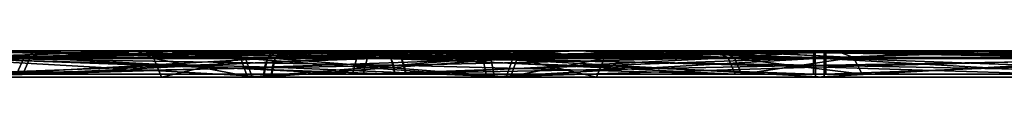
# Model space of a CAD drawing. Header units: millimetres. Extents: x -150 to 150, y -85 to 1149.
# Tile 299 of 656: x -83.9118 to -82.7896, y 1014.37 to 1014.4. Entities that reach past the tile are written whole.
import ezdxf

# ---------------------------------------------------------------- set-up
doc = ezdxf.new("R2010")
doc.units = ezdxf.units.MM
doc.header["$LTSCALE"] = 21.359881
for name, color, linetype in [('6299', 7, 'CONTINUOUS'), ('6300', 7, 'CONTINUOUS'), ('6301', 7, 'CONTINUOUS'), ('6302', 7, 'CONTINUOUS'), ('6303', 7, 'CONTINUOUS'), ('6304', 7, 'CONTINUOUS'), ('6305', 7, 'CONTINUOUS'), ('6306', 7, 'CONTINUOUS'), ('6340', 7, 'CONTINUOUS'), ('6341', 7, 'CONTINUOUS'), ('6342', 7, 'CONTINUOUS'), ('6343', 7, 'CONTINUOUS'), ('6344', 7, 'CONTINUOUS'), ('6345', 7, 'CONTINUOUS'), ('6346', 7, 'CONTINUOUS'), ('6347', 7, 'CONTINUOUS'), ('8759', 7, 'CONTINUOUS'), ('8760', 7, 'CONTINUOUS'), ('8761', 7, 'CONTINUOUS'), ('8762', 7, 'CONTINUOUS'), ('8763', 7, 'CONTINUOUS'), ('8764', 7, 'CONTINUOUS'), ('8765', 7, 'CONTINUOUS'), ('8766', 7, 'CONTINUOUS')]:
    doc.layers.add(name, color=color, linetype=linetype)

msp = doc.modelspace()

# ---------------------------------------------------------------- linework, layer by layer
at = {"layer": '6299', "linetype": 'CONTINUOUS'}
for points in [[(-83.6251, 1014.37, 250.853), (-83.9994, 1014.3912, 250.7412), (-83.9995, 1014.37, 250.75), (-83.6251, 1014.37, 250.853)], [(-83.6207, 1014.3912, 250.8454), (-83.9994, 1014.3912, 250.7412), (-83.624, 1014.3815, 250.851), (-83.6207, 1014.3912, 250.8454)], [(-83.624, 1014.3815, 250.851), (-83.9994, 1014.3912, 250.7412), (-83.6251, 1014.37, 250.853), (-83.624, 1014.3815, 250.851)]]:
    msp.add_3dface(points, dxfattribs=at)
at = {"layer": '6300', "linetype": 'CONTINUOUS'}
for points in [[(-84.0017, 1014.4, 250.72), (-83.9994, 1014.3912, 250.7412), (-83.7986, 1014.4, 250.7477), (-84.0017, 1014.4, 250.72)], [(-83.9994, 1014.3912, 250.7412), (-83.6207, 1014.3912, 250.8454), (-83.7986, 1014.4, 250.7477), (-83.9994, 1014.3912, 250.7412)], [(-83.7986, 1014.4, 250.7477), (-83.6207, 1014.3912, 250.8454), (-83.6158, 1014.3977, 250.837), (-83.7986, 1014.4, 250.7477)], [(-83.61, 1014.4, 250.8271), (-83.7986, 1014.4, 250.7477), (-83.6158, 1014.3977, 250.837), (-83.61, 1014.4, 250.8271)]]:
    msp.add_3dface(points, dxfattribs=at)
at = {"layer": '6301', "linetype": 'CONTINUOUS'}
for points in [[(-84.0095, 1014.3912, 252.2588), (-83.6295, 1014.3912, 252.1596), (-84.0095, 1014.37, 252.25), (-84.0095, 1014.3912, 252.2588)], [(-84.0095, 1014.37, 252.25), (-83.6295, 1014.3912, 252.1596), (-83.6338, 1014.37, 252.152), (-84.0095, 1014.37, 252.25)], [(-83.6295, 1014.3912, 252.1596), (-83.3499, 1014.3912, 251.8838), (-83.6338, 1014.37, 252.152), (-83.6295, 1014.3912, 252.1596)], [(-83.6338, 1014.37, 252.152), (-83.3499, 1014.3912, 251.8838), (-83.3575, 1014.37, 251.8793), (-83.6338, 1014.37, 252.152)], [(-83.6207, 1014.3912, 250.8454), (-83.624, 1014.3815, 250.851), (-83.3525, 1014.37, 251.1293), (-83.6207, 1014.3912, 250.8454)], [(-83.3448, 1014.3912, 251.125), (-83.6207, 1014.3912, 250.8454), (-83.3525, 1014.37, 251.1293), (-83.3448, 1014.3912, 251.125)], [(-83.3499, 1014.3912, 251.8838), (-83.2457, 1014.3912, 251.5051), (-83.3575, 1014.37, 251.8793), (-83.3499, 1014.3912, 251.8838)], [(-83.3575, 1014.37, 251.8793), (-83.2457, 1014.3912, 251.5051), (-83.2545, 1014.37, 251.505), (-83.3575, 1014.37, 251.8793)], [(-83.2545, 1014.37, 251.505), (-83.3448, 1014.3912, 251.125), (-83.3525, 1014.37, 251.1293), (-83.2545, 1014.37, 251.505)], [(-83.2457, 1014.3912, 251.5051), (-83.3448, 1014.3912, 251.125), (-83.2545, 1014.37, 251.505), (-83.2457, 1014.3912, 251.5051)], [(-83.624, 1014.3815, 250.851), (-83.6251, 1014.37, 250.853), (-83.3525, 1014.37, 251.1293), (-83.624, 1014.3815, 250.851)]]:
    msp.add_3dface(points, dxfattribs=at)
at = {"layer": '6302', "linetype": 'CONTINUOUS'}
for points in [[(-83.6295, 1014.3912, 252.1596), (-84.0095, 1014.3912, 252.2588), (-84.0072, 1014.4, 252.28), (-83.6295, 1014.3912, 252.1596)], [(-83.6172, 1014.4, 252.1771), (-83.6295, 1014.3912, 252.1596), (-84.0072, 1014.4, 252.28), (-83.6172, 1014.4, 252.1771)], [(-83.3499, 1014.3912, 251.8838), (-83.6295, 1014.3912, 252.1596), (-83.6172, 1014.4, 252.1771), (-83.3499, 1014.3912, 251.8838)], [(-83.3309, 1014.4, 251.8934), (-83.3499, 1014.3912, 251.8838), (-83.6172, 1014.4, 252.1771), (-83.3309, 1014.4, 251.8934)], [(-83.61, 1014.4, 250.8271), (-83.6158, 1014.3977, 250.837), (-83.3448, 1014.3912, 251.125), (-83.61, 1014.4, 250.8271)], [(-83.61, 1014.4, 250.8271), (-83.3448, 1014.3912, 251.125), (-83.3263, 1014.4, 251.1147), (-83.61, 1014.4, 250.8271)], [(-83.2457, 1014.3912, 251.5051), (-83.3499, 1014.3912, 251.8838), (-83.3309, 1014.4, 251.8934), (-83.2457, 1014.3912, 251.5051)], [(-83.3448, 1014.3912, 251.125), (-83.2457, 1014.3912, 251.5051), (-83.3263, 1014.4, 251.1147), (-83.3448, 1014.3912, 251.125)], [(-83.2245, 1014.4, 251.5038), (-83.2457, 1014.3912, 251.5051), (-83.3309, 1014.4, 251.8934), (-83.2245, 1014.4, 251.5038)], [(-83.3263, 1014.4, 251.1147), (-83.2457, 1014.3912, 251.5051), (-83.2245, 1014.4, 251.5038), (-83.3263, 1014.4, 251.1147)], [(-83.6158, 1014.3977, 250.837), (-83.6207, 1014.3912, 250.8454), (-83.3448, 1014.3912, 251.125), (-83.6158, 1014.3977, 250.837)]]:
    msp.add_3dface(points, dxfattribs=at)
at = {"layer": '6303', "linetype": 'CONTINUOUS'}
for points in [[(-83.9975, 1014.3923, 250.4569), (-83.4769, 1014.3923, 250.6002), (-83.9974, 1014.3733, 250.4471), (-83.9975, 1014.3923, 250.4569)], [(-83.4769, 1014.3923, 250.6002), (-83.4735, 1014.3837, 250.5944), (-83.9974, 1014.3733, 250.4471), (-83.4769, 1014.3923, 250.6002)], [(-83.4735, 1014.3837, 250.5944), (-83.4719, 1014.3733, 250.5917), (-83.9974, 1014.3733, 250.4471), (-83.4735, 1014.3837, 250.5944)]]:
    msp.add_3dface(points, dxfattribs=at)
at = {"layer": '6304', "linetype": 'CONTINUOUS'}
for points in [[(-83.487, 1014.4, 250.6174), (-83.9975, 1014.3923, 250.4569), (-83.9983, 1014.4, 250.477), (-83.487, 1014.4, 250.6174)], [(-83.9975, 1014.3923, 250.4569), (-83.487, 1014.4, 250.6174), (-83.4816, 1014.398, 250.6082), (-83.9975, 1014.3923, 250.4569)], [(-83.4769, 1014.3923, 250.6002), (-83.9975, 1014.3923, 250.4569), (-83.4816, 1014.398, 250.6082), (-83.4769, 1014.3923, 250.6002)]]:
    msp.add_3dface(points, dxfattribs=at)
at = {"layer": '6305', "linetype": 'CONTINUOUS'}
for points in [[(-83.4841, 1014.3733, 252.4153), (-84.0114, 1014.3923, 252.5431), (-84.0115, 1014.3733, 252.5529), (-83.4841, 1014.3733, 252.4153)], [(-83.489, 1014.3923, 252.4068), (-84.0114, 1014.3923, 252.5431), (-83.4841, 1014.3733, 252.4153), (-83.489, 1014.3923, 252.4068)], [(-83.1046, 1014.3923, 252.0276), (-83.489, 1014.3923, 252.4068), (-83.0962, 1014.3733, 252.0325), (-83.1046, 1014.3923, 252.0276)], [(-83.0962, 1014.3733, 252.0325), (-83.489, 1014.3923, 252.4068), (-83.4841, 1014.3733, 252.4153), (-83.0962, 1014.3733, 252.0325)], [(-83.4735, 1014.3837, 250.5944), (-83.4769, 1014.3923, 250.6002), (-83.0977, 1014.3923, 250.9845), (-83.4735, 1014.3837, 250.5944)], [(-83.4719, 1014.3733, 250.5917), (-83.4735, 1014.3837, 250.5944), (-83.0977, 1014.3923, 250.9845), (-83.4719, 1014.3733, 250.5917)], [(-83.4719, 1014.3733, 250.5917), (-83.0977, 1014.3923, 250.9845), (-83.0891, 1014.3733, 250.9797), (-83.4719, 1014.3733, 250.5917)], [(-82.9614, 1014.3923, 251.507), (-83.1046, 1014.3923, 252.0276), (-82.9516, 1014.3733, 251.507), (-82.9614, 1014.3923, 251.507)], [(-82.9516, 1014.3733, 251.507), (-83.1046, 1014.3923, 252.0276), (-83.0962, 1014.3733, 252.0325), (-82.9516, 1014.3733, 251.507)], [(-83.0977, 1014.3923, 250.9845), (-82.9614, 1014.3923, 251.507), (-83.0891, 1014.3733, 250.9797), (-83.0977, 1014.3923, 250.9845)], [(-83.0891, 1014.3733, 250.9797), (-82.9614, 1014.3923, 251.507), (-82.9516, 1014.3733, 251.507), (-83.0891, 1014.3733, 250.9797)]]:
    msp.add_3dface(points, dxfattribs=at)
at = {"layer": '6306', "linetype": 'CONTINUOUS'}
for points in [[(-84.0114, 1014.3923, 252.5431), (-83.489, 1014.3923, 252.4068), (-84.0106, 1014.4, 252.523), (-84.0114, 1014.3923, 252.5431)], [(-84.0106, 1014.4, 252.523), (-83.489, 1014.3923, 252.4068), (-83.4991, 1014.4, 252.3895), (-84.0106, 1014.4, 252.523)], [(-83.4991, 1014.4, 252.3895), (-83.489, 1014.3923, 252.4068), (-83.1223, 1014.4, 252.0181), (-83.4991, 1014.4, 252.3895)], [(-83.489, 1014.3923, 252.4068), (-83.1046, 1014.3923, 252.0276), (-83.1223, 1014.4, 252.0181), (-83.489, 1014.3923, 252.4068)], [(-83.4816, 1014.398, 250.6082), (-83.487, 1014.4, 250.6174), (-83.2752, 1014.4, 250.7825), (-83.4816, 1014.398, 250.6082)], [(-83.4769, 1014.3923, 250.6002), (-83.4816, 1014.398, 250.6082), (-83.2752, 1014.4, 250.7825), (-83.4769, 1014.3923, 250.6002)], [(-83.0977, 1014.3923, 250.9845), (-83.4769, 1014.3923, 250.6002), (-83.2752, 1014.4, 250.7825), (-83.0977, 1014.3923, 250.9845)], [(-83.1134, 1014.4, 250.9973), (-83.0977, 1014.3923, 250.9845), (-83.2752, 1014.4, 250.7825), (-83.1134, 1014.4, 250.9973)], [(-83.1223, 1014.4, 252.0181), (-83.1046, 1014.3923, 252.0276), (-82.9814, 1014.4, 251.5096), (-83.1223, 1014.4, 252.0181)], [(-82.9614, 1014.3923, 251.507), (-83.0977, 1014.3923, 250.9845), (-83.1134, 1014.4, 250.9973), (-82.9614, 1014.3923, 251.507)], [(-82.9814, 1014.4, 251.5096), (-82.9614, 1014.3923, 251.507), (-83.1134, 1014.4, 250.9973), (-82.9814, 1014.4, 251.5096)], [(-83.1046, 1014.3923, 252.0276), (-82.9614, 1014.3923, 251.507), (-82.9814, 1014.4, 251.5096), (-83.1046, 1014.3923, 252.0276)]]:
    msp.add_3dface(points, dxfattribs=at)
at = {"layer": '6340', "linetype": 'CONTINUOUS'}
for points in [[(-83.6295, 1014.3912, 349.1596), (-83.6327, 1014.3815, 349.154), (-84.0095, 1014.37, 349.25), (-83.6295, 1014.3912, 349.1596)], [(-84.0095, 1014.3912, 349.2588), (-83.6295, 1014.3912, 349.1596), (-84.0095, 1014.37, 349.25), (-84.0095, 1014.3912, 349.2588)], [(-83.6327, 1014.3815, 349.154), (-83.6338, 1014.37, 349.152), (-84.0095, 1014.37, 349.25), (-83.6327, 1014.3815, 349.154)]]:
    msp.add_3dface(points, dxfattribs=at)
at = {"layer": '6341', "linetype": 'CONTINUOUS'}
for points in [[(-83.619, 1014.4, 349.1781), (-84.0095, 1014.3912, 349.2588), (-84.0098, 1014.4, 349.28), (-83.619, 1014.4, 349.1781)], [(-84.0095, 1014.3912, 349.2588), (-83.619, 1014.4, 349.1781), (-83.6247, 1014.3977, 349.1681), (-84.0095, 1014.3912, 349.2588)], [(-83.6295, 1014.3912, 349.1596), (-84.0095, 1014.3912, 349.2588), (-83.6247, 1014.3977, 349.1681), (-83.6295, 1014.3912, 349.1596)]]:
    msp.add_3dface(points, dxfattribs=at)
at = {"layer": '6342', "linetype": 'CONTINUOUS'}
for points in [[(-83.6251, 1014.37, 347.853), (-83.9994, 1014.3912, 347.7412), (-83.9995, 1014.37, 347.75), (-83.6251, 1014.37, 347.853)], [(-83.6207, 1014.3912, 347.8454), (-83.9994, 1014.3912, 347.7412), (-83.6251, 1014.37, 347.853), (-83.6207, 1014.3912, 347.8454)], [(-83.6338, 1014.37, 349.152), (-83.6327, 1014.3815, 349.154), (-83.3499, 1014.3912, 348.8838), (-83.6338, 1014.37, 349.152)], [(-83.6338, 1014.37, 349.152), (-83.3499, 1014.3912, 348.8838), (-83.3575, 1014.37, 348.8793), (-83.6338, 1014.37, 349.152)], [(-83.6327, 1014.3815, 349.154), (-83.6295, 1014.3912, 349.1596), (-83.3499, 1014.3912, 348.8838), (-83.6327, 1014.3815, 349.154)], [(-83.3525, 1014.37, 348.1293), (-83.6207, 1014.3912, 347.8454), (-83.6251, 1014.37, 347.853), (-83.3525, 1014.37, 348.1293)], [(-83.3448, 1014.3912, 348.125), (-83.6207, 1014.3912, 347.8454), (-83.3525, 1014.37, 348.1293), (-83.3448, 1014.3912, 348.125)], [(-83.3499, 1014.3912, 348.8838), (-83.2457, 1014.3912, 348.5051), (-83.3575, 1014.37, 348.8793), (-83.3499, 1014.3912, 348.8838)], [(-83.3575, 1014.37, 348.8793), (-83.2457, 1014.3912, 348.5051), (-83.2545, 1014.37, 348.505), (-83.3575, 1014.37, 348.8793)], [(-83.2545, 1014.37, 348.505), (-83.3448, 1014.3912, 348.125), (-83.3525, 1014.37, 348.1293), (-83.2545, 1014.37, 348.505)], [(-83.2457, 1014.3912, 348.5051), (-83.3448, 1014.3912, 348.125), (-83.2545, 1014.37, 348.505), (-83.2457, 1014.3912, 348.5051)]]:
    msp.add_3dface(points, dxfattribs=at)
at = {"layer": '6343', "linetype": 'CONTINUOUS'}
for points in [[(-83.9994, 1014.3912, 347.7412), (-83.6207, 1014.3912, 347.8454), (-83.9991, 1014.4, 347.72), (-83.9994, 1014.3912, 347.7412)], [(-83.9991, 1014.4, 347.72), (-83.6207, 1014.3912, 347.8454), (-83.6112, 1014.4, 347.8264), (-83.9991, 1014.4, 347.72)], [(-83.6295, 1014.3912, 349.1596), (-83.6247, 1014.3977, 349.1681), (-83.4559, 1014.4, 349.0545), (-83.6295, 1014.3912, 349.1596)], [(-83.3499, 1014.3912, 348.8838), (-83.6295, 1014.3912, 349.1596), (-83.4559, 1014.4, 349.0545), (-83.3499, 1014.3912, 348.8838)], [(-83.6247, 1014.3977, 349.1681), (-83.619, 1014.4, 349.1781), (-83.4559, 1014.4, 349.0545), (-83.6247, 1014.3977, 349.1681)], [(-83.6207, 1014.3912, 347.8454), (-83.3448, 1014.3912, 348.125), (-83.327, 1014.4, 348.1134), (-83.6207, 1014.3912, 347.8454)], [(-83.6112, 1014.4, 347.8264), (-83.6207, 1014.3912, 347.8454), (-83.327, 1014.4, 348.1134), (-83.6112, 1014.4, 347.8264)], [(-83.3303, 1014.4, 348.8924), (-83.3499, 1014.3912, 348.8838), (-83.4559, 1014.4, 349.0545), (-83.3303, 1014.4, 348.8924)], [(-83.2457, 1014.3912, 348.5051), (-83.3499, 1014.3912, 348.8838), (-83.3303, 1014.4, 348.8924), (-83.2457, 1014.3912, 348.5051)], [(-83.3448, 1014.3912, 348.125), (-83.2457, 1014.3912, 348.5051), (-83.2245, 1014.4, 348.5031), (-83.3448, 1014.3912, 348.125)], [(-83.327, 1014.4, 348.1134), (-83.3448, 1014.3912, 348.125), (-83.2245, 1014.4, 348.5031), (-83.327, 1014.4, 348.1134)], [(-83.2245, 1014.4, 348.5031), (-83.2457, 1014.3912, 348.5051), (-83.3303, 1014.4, 348.8924), (-83.2245, 1014.4, 348.5031)]]:
    msp.add_3dface(points, dxfattribs=at)
at = {"layer": '6344', "linetype": 'CONTINUOUS'}
for points in [[(-83.4841, 1014.3733, 349.4153), (-84.0114, 1014.3923, 349.5431), (-84.0115, 1014.3733, 349.5529), (-83.4841, 1014.3733, 349.4153)], [(-83.489, 1014.3923, 349.4068), (-84.0114, 1014.3923, 349.5431), (-83.4857, 1014.3837, 349.4126), (-83.489, 1014.3923, 349.4068)], [(-83.4857, 1014.3837, 349.4126), (-84.0114, 1014.3923, 349.5431), (-83.4841, 1014.3733, 349.4153), (-83.4857, 1014.3837, 349.4126)]]:
    msp.add_3dface(points, dxfattribs=at)
at = {"layer": '6345', "linetype": 'CONTINUOUS'}
for points in [[(-84.0147, 1014.4, 349.523), (-84.0114, 1014.3923, 349.5431), (-83.7478, 1014.4, 349.4903), (-84.0147, 1014.4, 349.523)], [(-84.0114, 1014.3923, 349.5431), (-83.489, 1014.3923, 349.4068), (-83.7478, 1014.4, 349.4903), (-84.0114, 1014.3923, 349.5431)], [(-83.7478, 1014.4, 349.4903), (-83.489, 1014.3923, 349.4068), (-83.4936, 1014.398, 349.3987), (-83.7478, 1014.4, 349.4903)], [(-83.4989, 1014.4, 349.3894), (-83.7478, 1014.4, 349.4903), (-83.4936, 1014.398, 349.3987), (-83.4989, 1014.4, 349.3894)]]:
    msp.add_3dface(points, dxfattribs=at)
at = {"layer": '6346', "linetype": 'CONTINUOUS'}
for points in [[(-83.9975, 1014.3923, 347.4569), (-83.4769, 1014.3923, 347.6002), (-83.9974, 1014.3733, 347.4471), (-83.9975, 1014.3923, 347.4569)], [(-83.9974, 1014.3733, 347.4471), (-83.4769, 1014.3923, 347.6002), (-83.4719, 1014.3733, 347.5917), (-83.9974, 1014.3733, 347.4471)], [(-83.489, 1014.3923, 349.4068), (-83.4857, 1014.3837, 349.4126), (-83.0962, 1014.3733, 349.0325), (-83.489, 1014.3923, 349.4068)], [(-83.1046, 1014.3923, 349.0276), (-83.489, 1014.3923, 349.4068), (-83.0962, 1014.3733, 349.0325), (-83.1046, 1014.3923, 349.0276)], [(-83.4769, 1014.3923, 347.6002), (-83.0977, 1014.3923, 347.9845), (-83.4719, 1014.3733, 347.5917), (-83.4769, 1014.3923, 347.6002)], [(-83.4719, 1014.3733, 347.5917), (-83.0977, 1014.3923, 347.9845), (-83.0891, 1014.3733, 347.9797), (-83.4719, 1014.3733, 347.5917)], [(-82.9614, 1014.3923, 348.507), (-83.1046, 1014.3923, 349.0276), (-82.9516, 1014.3733, 348.507), (-82.9614, 1014.3923, 348.507)], [(-82.9516, 1014.3733, 348.507), (-83.1046, 1014.3923, 349.0276), (-83.0962, 1014.3733, 349.0325), (-82.9516, 1014.3733, 348.507)], [(-83.0977, 1014.3923, 347.9845), (-82.9614, 1014.3923, 348.507), (-83.0891, 1014.3733, 347.9797), (-83.0977, 1014.3923, 347.9845)], [(-83.0891, 1014.3733, 347.9797), (-82.9614, 1014.3923, 348.507), (-82.9516, 1014.3733, 348.507), (-83.0891, 1014.3733, 347.9797)], [(-83.4857, 1014.3837, 349.4126), (-83.4841, 1014.3733, 349.4153), (-83.0962, 1014.3733, 349.0325), (-83.4857, 1014.3837, 349.4126)]]:
    msp.add_3dface(points, dxfattribs=at)
at = {"layer": '6347', "linetype": 'CONTINUOUS'}
for points in [[(-83.4769, 1014.3923, 347.6002), (-83.9975, 1014.3923, 347.4569), (-83.9943, 1014.4, 347.477), (-83.4769, 1014.3923, 347.6002)], [(-83.4847, 1014.4, 347.6188), (-83.4769, 1014.3923, 347.6002), (-83.9943, 1014.4, 347.477), (-83.4847, 1014.4, 347.6188)], [(-83.4989, 1014.4, 349.3894), (-83.4936, 1014.398, 349.3987), (-83.1046, 1014.3923, 349.0276), (-83.4989, 1014.4, 349.3894)], [(-83.4989, 1014.4, 349.3894), (-83.1046, 1014.3923, 349.0276), (-83.1216, 1014.4, 349.0169), (-83.4989, 1014.4, 349.3894)], [(-83.0977, 1014.3923, 347.9845), (-83.4769, 1014.3923, 347.6002), (-83.4847, 1014.4, 347.6188), (-83.0977, 1014.3923, 347.9845)], [(-83.1147, 1014.4, 347.9951), (-83.0977, 1014.3923, 347.9845), (-83.4847, 1014.4, 347.6188), (-83.1147, 1014.4, 347.9951)], [(-83.1046, 1014.3923, 349.0276), (-82.9614, 1014.3923, 348.507), (-83.1216, 1014.4, 349.0169), (-83.1046, 1014.3923, 349.0276)], [(-83.1216, 1014.4, 349.0169), (-82.9614, 1014.3923, 348.507), (-82.9814, 1014.4, 348.5071), (-83.1216, 1014.4, 349.0169)], [(-82.9614, 1014.3923, 348.507), (-83.0977, 1014.3923, 347.9845), (-83.1147, 1014.4, 347.9951), (-82.9614, 1014.3923, 348.507)], [(-82.9814, 1014.4, 348.5071), (-82.9614, 1014.3923, 348.507), (-83.1147, 1014.4, 347.9951), (-82.9814, 1014.4, 348.5071)], [(-83.4936, 1014.398, 349.3987), (-83.489, 1014.3923, 349.4068), (-83.1046, 1014.3923, 349.0276), (-83.4936, 1014.398, 349.3987)]]:
    msp.add_3dface(points, dxfattribs=at)
at = {"layer": '8759', "linetype": 'CONTINUOUS'}
for points in [[(-83.7588, 1014.3912, 299.9949), (-83.6596, 1014.3912, 300.375), (-83.75, 1014.37, 299.995), (-83.7588, 1014.3912, 299.9949)], [(-83.6546, 1014.3912, 299.6162), (-83.7588, 1014.3912, 299.9949), (-83.647, 1014.37, 299.6207), (-83.6546, 1014.3912, 299.6162)], [(-83.647, 1014.37, 299.6207), (-83.7588, 1014.3912, 299.9949), (-83.75, 1014.37, 299.995), (-83.647, 1014.37, 299.6207)], [(-83.75, 1014.37, 299.995), (-83.6596, 1014.3912, 300.375), (-83.652, 1014.37, 300.3707), (-83.75, 1014.37, 299.995)], [(-83.6596, 1014.3912, 300.375), (-83.3838, 1014.3912, 300.6546), (-83.652, 1014.37, 300.3707), (-83.6596, 1014.3912, 300.375)], [(-83.375, 1014.3912, 299.3404), (-83.6546, 1014.3912, 299.6162), (-83.3707, 1014.37, 299.348), (-83.375, 1014.3912, 299.3404)], [(-83.3707, 1014.37, 299.348), (-83.6546, 1014.3912, 299.6162), (-83.647, 1014.37, 299.6207), (-83.3707, 1014.37, 299.348)], [(-83.652, 1014.37, 300.3707), (-83.3838, 1014.3912, 300.6546), (-83.3793, 1014.37, 300.647), (-83.652, 1014.37, 300.3707)], [(-83.3838, 1014.3912, 300.6546), (-83.0051, 1014.3912, 300.7588), (-83.3793, 1014.37, 300.647), (-83.3838, 1014.3912, 300.6546)], [(-83.0051, 1014.3912, 300.7588), (-83.005, 1014.3815, 300.7523), (-83.3793, 1014.37, 300.647), (-83.0051, 1014.3912, 300.7588)], [(-82.9949, 1014.3912, 299.2412), (-83.375, 1014.3912, 299.3404), (-82.995, 1014.3815, 299.2477), (-82.9949, 1014.3912, 299.2412)], [(-82.995, 1014.3815, 299.2477), (-83.375, 1014.3912, 299.3404), (-82.995, 1014.37, 299.25), (-82.995, 1014.3815, 299.2477)], [(-82.995, 1014.37, 299.25), (-83.375, 1014.3912, 299.3404), (-83.3707, 1014.37, 299.348), (-82.995, 1014.37, 299.25)], [(-83.005, 1014.3815, 300.7523), (-83.005, 1014.37, 300.75), (-83.3793, 1014.37, 300.647), (-83.005, 1014.3815, 300.7523)]]:
    msp.add_3dface(points, dxfattribs=at)
at = {"layer": '8760', "linetype": 'CONTINUOUS'}
for points in [[(-83.6596, 1014.3912, 300.375), (-83.7588, 1014.3912, 299.9949), (-83.78, 1014.4, 299.9961), (-83.6596, 1014.3912, 300.375)], [(-83.6774, 1014.4, 300.3867), (-83.6596, 1014.3912, 300.375), (-83.78, 1014.4, 299.9961), (-83.6774, 1014.4, 300.3867)], [(-83.78, 1014.4, 299.9961), (-83.7588, 1014.3912, 299.9949), (-83.6739, 1014.4, 299.6073), (-83.78, 1014.4, 299.9961)], [(-83.7588, 1014.3912, 299.9949), (-83.6546, 1014.3912, 299.6162), (-83.6739, 1014.4, 299.6073), (-83.7588, 1014.3912, 299.9949)], [(-83.3946, 1014.4, 300.6728), (-83.6596, 1014.3912, 300.375), (-83.6774, 1014.4, 300.3867), (-83.3946, 1014.4, 300.6728)], [(-83.6739, 1014.4, 299.6073), (-83.6546, 1014.3912, 299.6162), (-83.3876, 1014.4, 299.3231), (-83.6739, 1014.4, 299.6073)], [(-83.3838, 1014.3912, 300.6546), (-83.6596, 1014.3912, 300.375), (-83.3946, 1014.4, 300.6728), (-83.3838, 1014.3912, 300.6546)], [(-83.6546, 1014.3912, 299.6162), (-83.375, 1014.3912, 299.3404), (-83.3876, 1014.4, 299.3231), (-83.6546, 1014.3912, 299.6162)], [(-83.0052, 1014.4, 300.78), (-83.3838, 1014.3912, 300.6546), (-83.3946, 1014.4, 300.6728), (-83.0052, 1014.4, 300.78)], [(-83.3876, 1014.4, 299.3231), (-83.375, 1014.3912, 299.3404), (-83.1979, 1014.4, 299.2455), (-83.3876, 1014.4, 299.3231)], [(-83.3838, 1014.3912, 300.6546), (-83.0052, 1014.4, 300.78), (-83.0051, 1014.3977, 300.7685), (-83.3838, 1014.3912, 300.6546)], [(-83.375, 1014.3912, 299.3404), (-82.9949, 1014.3912, 299.2412), (-83.1979, 1014.4, 299.2455), (-83.375, 1014.3912, 299.3404)], [(-83.1979, 1014.4, 299.2455), (-82.9949, 1014.3912, 299.2412), (-82.9949, 1014.3977, 299.2315), (-83.1979, 1014.4, 299.2455)], [(-82.9948, 1014.4, 299.22), (-83.1979, 1014.4, 299.2455), (-82.9949, 1014.3977, 299.2315), (-82.9948, 1014.4, 299.22)], [(-83.0051, 1014.3912, 300.7588), (-83.3838, 1014.3912, 300.6546), (-83.0051, 1014.3977, 300.7685), (-83.0051, 1014.3912, 300.7588)]]:
    msp.add_3dface(points, dxfattribs=at)
at = {"layer": '8761', "linetype": 'CONTINUOUS'}
for points in [[(-83.005, 1014.3815, 300.7523), (-83.0051, 1014.3912, 300.7588), (-82.625, 1014.3912, 300.6596), (-83.005, 1014.3815, 300.7523)], [(-83.005, 1014.37, 300.75), (-83.005, 1014.3815, 300.7523), (-82.625, 1014.3912, 300.6596), (-83.005, 1014.37, 300.75)], [(-83.005, 1014.37, 300.75), (-82.625, 1014.3912, 300.6596), (-82.6293, 1014.37, 300.652), (-83.005, 1014.37, 300.75)], [(-82.9949, 1014.3912, 299.2412), (-82.995, 1014.3815, 299.2477), (-82.6207, 1014.37, 299.353), (-82.9949, 1014.3912, 299.2412)], [(-82.6162, 1014.3912, 299.3454), (-82.9949, 1014.3912, 299.2412), (-82.6207, 1014.37, 299.353), (-82.6162, 1014.3912, 299.3454)], [(-82.995, 1014.3815, 299.2477), (-82.995, 1014.37, 299.25), (-82.6207, 1014.37, 299.353), (-82.995, 1014.3815, 299.2477)]]:
    msp.add_3dface(points, dxfattribs=at)
at = {"layer": '8762', "linetype": 'CONTINUOUS'}
for points in [[(-83.0051, 1014.3977, 300.7685), (-83.0052, 1014.4, 300.78), (-82.8021, 1014.4, 300.7545), (-83.0051, 1014.3977, 300.7685)], [(-83.0051, 1014.3912, 300.7588), (-83.0051, 1014.3977, 300.7685), (-82.8021, 1014.4, 300.7545), (-83.0051, 1014.3912, 300.7588)], [(-82.625, 1014.3912, 300.6596), (-83.0051, 1014.3912, 300.7588), (-82.8021, 1014.4, 300.7545), (-82.625, 1014.3912, 300.6596)], [(-82.9948, 1014.4, 299.22), (-82.9949, 1014.3977, 299.2315), (-82.6162, 1014.3912, 299.3454), (-82.9948, 1014.4, 299.22)], [(-82.9948, 1014.4, 299.22), (-82.6162, 1014.3912, 299.3454), (-82.6054, 1014.4, 299.3272), (-82.9948, 1014.4, 299.22)], [(-82.6124, 1014.4, 300.6769), (-82.625, 1014.3912, 300.6596), (-82.8021, 1014.4, 300.7545), (-82.6124, 1014.4, 300.6769)], [(-82.9949, 1014.3977, 299.2315), (-82.9949, 1014.3912, 299.2412), (-82.6162, 1014.3912, 299.3454), (-82.9949, 1014.3977, 299.2315)]]:
    msp.add_3dface(points, dxfattribs=at)
at = {"layer": '8763', "linetype": 'CONTINUOUS'}
for points in [[(-84.0431, 1014.3923, 299.993), (-83.8998, 1014.3923, 299.4724), (-84.0529, 1014.3733, 299.993), (-84.0431, 1014.3923, 299.993)], [(-84.0529, 1014.3733, 299.993), (-83.8998, 1014.3923, 299.4724), (-83.9083, 1014.3733, 299.4675), (-84.0529, 1014.3733, 299.993)], [(-83.9068, 1014.3923, 300.5155), (-84.0431, 1014.3923, 299.993), (-83.9153, 1014.3733, 300.5203), (-83.9068, 1014.3923, 300.5155)], [(-83.5325, 1014.3733, 300.9083), (-83.9068, 1014.3923, 300.5155), (-83.9153, 1014.3733, 300.5203), (-83.5325, 1014.3733, 300.9083)], [(-83.8998, 1014.3923, 299.4724), (-83.5155, 1014.3923, 299.0932), (-83.9083, 1014.3733, 299.4675), (-83.8998, 1014.3923, 299.4724)], [(-83.9083, 1014.3733, 299.4675), (-83.5155, 1014.3923, 299.0932), (-83.5203, 1014.3733, 299.0847), (-83.9083, 1014.3733, 299.4675)], [(-83.5276, 1014.3923, 300.8998), (-83.9068, 1014.3923, 300.5155), (-83.5325, 1014.3733, 300.9083), (-83.5276, 1014.3923, 300.8998)], [(-83.007, 1014.3733, 301.0529), (-83.5276, 1014.3923, 300.8998), (-83.5325, 1014.3733, 300.9083), (-83.007, 1014.3733, 301.0529)], [(-83.007, 1014.3923, 301.0431), (-83.5276, 1014.3923, 300.8998), (-83.007, 1014.3837, 301.0497), (-83.007, 1014.3923, 301.0431)], [(-83.007, 1014.3837, 301.0497), (-83.5276, 1014.3923, 300.8998), (-83.007, 1014.3733, 301.0529), (-83.007, 1014.3837, 301.0497)], [(-82.993, 1014.3923, 298.9569), (-82.993, 1014.3837, 298.9503), (-83.5203, 1014.3733, 299.0847), (-82.993, 1014.3923, 298.9569)], [(-83.5155, 1014.3923, 299.0932), (-82.993, 1014.3923, 298.9569), (-83.5203, 1014.3733, 299.0847), (-83.5155, 1014.3923, 299.0932)], [(-82.993, 1014.3837, 298.9503), (-82.993, 1014.3733, 298.9471), (-83.5203, 1014.3733, 299.0847), (-82.993, 1014.3837, 298.9503)]]:
    msp.add_3dface(points, dxfattribs=at)
at = {"layer": '8764', "linetype": 'CONTINUOUS'}
for points in [[(-83.8998, 1014.3923, 299.4724), (-84.0431, 1014.3923, 299.993), (-84.023, 1014.4, 299.9924), (-83.8998, 1014.3923, 299.4724)], [(-84.0431, 1014.3923, 299.993), (-83.9068, 1014.3923, 300.5155), (-83.8907, 1014.4, 300.5032), (-84.0431, 1014.3923, 299.993)], [(-84.023, 1014.4, 299.9924), (-84.0431, 1014.3923, 299.993), (-83.8907, 1014.4, 300.5032), (-84.023, 1014.4, 299.9924)], [(-83.8824, 1014.4, 299.4824), (-83.8998, 1014.3923, 299.4724), (-84.023, 1014.4, 299.9924), (-83.8824, 1014.4, 299.4824)], [(-83.9068, 1014.3923, 300.5155), (-83.5276, 1014.3923, 300.8998), (-83.5203, 1014.4, 300.8809), (-83.9068, 1014.3923, 300.5155)], [(-83.8907, 1014.4, 300.5032), (-83.9068, 1014.3923, 300.5155), (-83.5203, 1014.4, 300.8809), (-83.8907, 1014.4, 300.5032)], [(-83.5155, 1014.3923, 299.0932), (-83.8998, 1014.3923, 299.4724), (-83.5062, 1014.4, 299.1109), (-83.5155, 1014.3923, 299.0932)], [(-83.5062, 1014.4, 299.1109), (-83.8998, 1014.3923, 299.4724), (-83.8824, 1014.4, 299.4824), (-83.5062, 1014.4, 299.1109)], [(-83.5276, 1014.3923, 300.8998), (-83.007, 1014.3923, 301.0431), (-83.2729, 1014.4, 300.986), (-83.5276, 1014.3923, 300.8998)], [(-83.5203, 1014.4, 300.8809), (-83.5276, 1014.3923, 300.8998), (-83.2729, 1014.4, 300.986), (-83.5203, 1014.4, 300.8809)], [(-82.9932, 1014.4, 298.977), (-83.5155, 1014.3923, 299.0932), (-83.5062, 1014.4, 299.1109), (-82.9932, 1014.4, 298.977)], [(-83.5155, 1014.3923, 299.0932), (-82.9932, 1014.4, 298.977), (-82.9931, 1014.398, 298.9662), (-83.5155, 1014.3923, 299.0932)], [(-83.2729, 1014.4, 300.986), (-83.007, 1014.3923, 301.0431), (-83.0069, 1014.398, 301.0338), (-83.2729, 1014.4, 300.986)], [(-83.0068, 1014.4, 301.023), (-83.2729, 1014.4, 300.986), (-83.0069, 1014.398, 301.0338), (-83.0068, 1014.4, 301.023)], [(-82.993, 1014.3923, 298.9569), (-83.5155, 1014.3923, 299.0932), (-82.9931, 1014.398, 298.9662), (-82.993, 1014.3923, 298.9569)]]:
    msp.add_3dface(points, dxfattribs=at)
at = {"layer": '8765', "linetype": 'CONTINUOUS'}
for points in [[(-83.007, 1014.3923, 301.0431), (-83.007, 1014.3837, 301.0497), (-82.4797, 1014.3733, 300.9153), (-83.007, 1014.3923, 301.0431)], [(-82.4845, 1014.3923, 300.9068), (-83.007, 1014.3923, 301.0431), (-82.4797, 1014.3733, 300.9153), (-82.4845, 1014.3923, 300.9068)], [(-82.993, 1014.3733, 298.9471), (-82.993, 1014.3837, 298.9503), (-82.4724, 1014.3923, 299.1002), (-82.993, 1014.3733, 298.9471)], [(-82.993, 1014.3733, 298.9471), (-82.4724, 1014.3923, 299.1002), (-82.4675, 1014.3733, 299.0917), (-82.993, 1014.3733, 298.9471)], [(-82.993, 1014.3837, 298.9503), (-82.993, 1014.3923, 298.9569), (-82.4724, 1014.3923, 299.1002), (-82.993, 1014.3837, 298.9503)], [(-83.007, 1014.3837, 301.0497), (-83.007, 1014.3733, 301.0529), (-82.4797, 1014.3733, 300.9153), (-83.007, 1014.3837, 301.0497)]]:
    msp.add_3dface(points, dxfattribs=at)
at = {"layer": '8766', "linetype": 'CONTINUOUS'}
for points in [[(-83.0068, 1014.4, 301.023), (-83.0069, 1014.398, 301.0338), (-82.4845, 1014.3923, 300.9068), (-83.0068, 1014.4, 301.023)], [(-83.0068, 1014.4, 301.023), (-82.4845, 1014.3923, 300.9068), (-82.4938, 1014.4, 300.8891), (-83.0068, 1014.4, 301.023)], [(-82.9931, 1014.398, 298.9662), (-82.9932, 1014.4, 298.977), (-82.7271, 1014.4, 299.014), (-82.9931, 1014.398, 298.9662)], [(-82.993, 1014.3923, 298.9569), (-82.9931, 1014.398, 298.9662), (-82.7271, 1014.4, 299.014), (-82.993, 1014.3923, 298.9569)], [(-82.4724, 1014.3923, 299.1002), (-82.993, 1014.3923, 298.9569), (-82.7271, 1014.4, 299.014), (-82.4724, 1014.3923, 299.1002)], [(-83.0069, 1014.398, 301.0338), (-83.007, 1014.3923, 301.0431), (-82.4845, 1014.3923, 300.9068), (-83.0069, 1014.398, 301.0338)]]:
    msp.add_3dface(points, dxfattribs=at)

doc.saveas('drawing.dxf')
